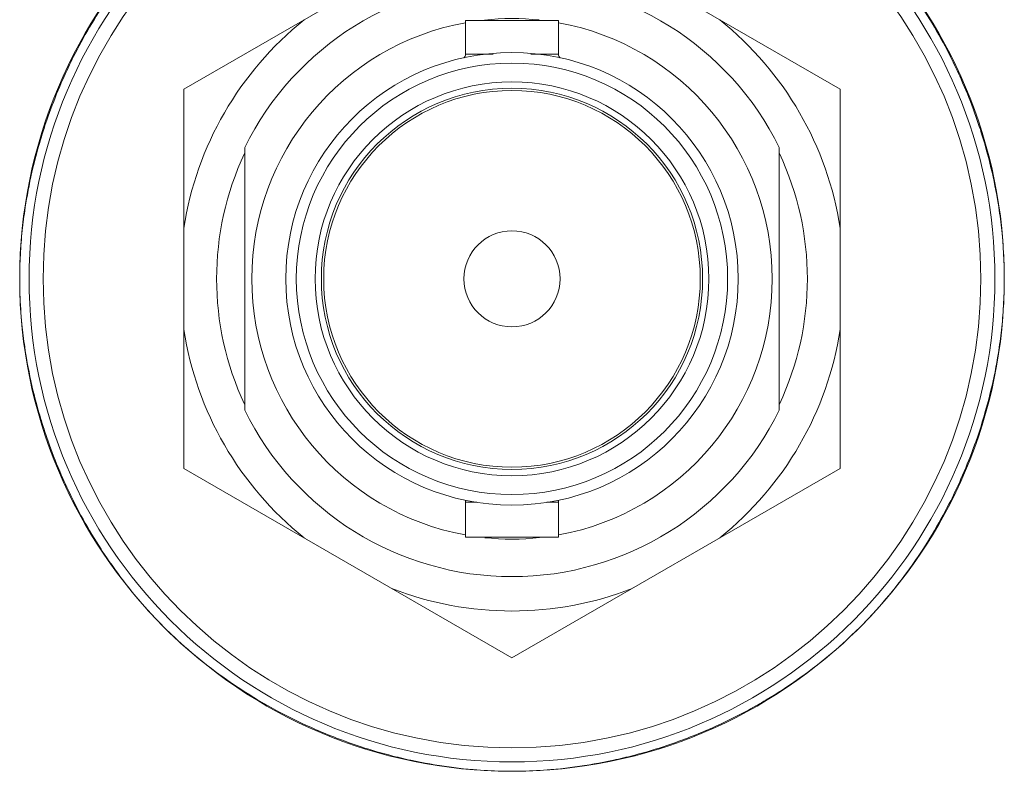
# Model space of a CAD drawing. Header units: millimetres. Extents: x 3925 to 5043, y -86 to 778.
# Tile 282 of 325: x 4825.63 to 4830.88, y 371.93 to 375.94. Entities that reach past the tile are written whole.
import ezdxf

# ---------------------------------------------------------------- set-up
doc = ezdxf.new("R2010")
doc.units = ezdxf.units.MM
doc.header["$LTSCALE"] = 46.255
for name, color, linetype in [('61-8RRB5G101DXF_CONTINUOUS_LINE', 7, 'CONTINUOUS'), ('BNC_75_-BLR-DXF_CONTINUOUS_LINE', 7, 'CONTINUOUS'), ('H30K-IO-LABEDXF_CONTINUOUS_LINE', 7, 'CONTINUOUS'), ('H30K-REAR-CODXF_CONTINUOUS_LINE', 7, 'CONTINUOUS'), ('LABEL-IO-H30DXF_CONTINUOUS_LINE', 7, 'CONTINUOUS')]:
    doc.layers.add(name, color=color, linetype=linetype)

msp = doc.modelspace()

# ---------------------------------------------------------------- linework, layer by layer
at = {"layer": '61-8RRB5G101DXF_CONTINUOUS_LINE', "color": 7, "linetype": 'Continuous', "lineweight": 0}
for p, q in [((4826.5088, 375.5651), (4828.2588, 376.5755)), ((4828.2588, 376.5755), (4830.0088, 375.5651)), ((4826.5088, 373.5444), (4826.5088, 375.5651)), ((4830.0088, 373.5444), (4830.0088, 375.5651)), ((4826.5088, 373.5444), (4828.2588, 372.534)), ((4828.2588, 372.534), (4830.0088, 373.5444))]:
    msp.add_line(p, q, dxfattribs=at)
for radius, start, end in [(1.7707, 128.7749, 171.2251), (1.7707, 8.7749, 51.2251), (1.575, 154.8793, 205.1207), (1.575, 334.8793, 25.1207), (1.7707, 188.7749, 231.2251), (1.7707, 308.7749, 351.2251), (1.7707, 248.7749, 291.2251)]:
    msp.add_arc((4828.2588, 374.5548), radius, start, end, dxfattribs=at)
at = {"layer": 'BNC_75_-BLR-DXF_CONTINUOUS_LINE', "color": 7, "linetype": 'Continuous', "lineweight": 0}
for p, q in [((4828.0113, 375.9323), (4828.5063, 375.9323)), ((4828.0113, 375.7523), (4828.0113, 375.9323)), ((4828.5063, 375.7523), (4828.5063, 375.9323)), ((4828.1584, 375.7523), (4828.0113, 375.7523)), ((4828.5063, 375.7523), (4828.359, 375.7523)), ((4826.8338, 375.2544), (4826.8338, 373.8551)), ((4829.6838, 373.8551), (4829.6838, 375.2544)), ((4828.0113, 373.3648), (4828.0716, 373.3648)), ((4828.0113, 373.1773), (4828.0113, 373.3648)), ((4828.4441, 373.3648), (4828.5063, 373.3648)), ((4828.5063, 373.1773), (4828.5063, 373.3648)), ((4828.5063, 373.1773), (4828.0113, 373.1773))]:
    msp.add_line(p, q, dxfattribs=at)
for radius in [1.2063, 1.1499, 1.0499, 1.0165, 1.004, 0.2562]:
    msp.add_circle((4828.2588, 374.5548), radius, dxfattribs=at)
for centre, radius, start, end in [((4828.2588, 374.5548), 1.5875, 26.1507, 153.8493), ((4828.2588, 374.5548), 1.3875, 100.3101, 259.6929), ((4828.2588, 374.5548), 1.3875, 83.9832, 96.0848), ((4828.2588, 374.5548), 1.3875, 280.3101, 79.6929), ((4827.9863, 375.7523), 0.025, 307.807, 360), ((4828.5313, 375.7523), 0.025, 180, 232.1869), ((4828.2588, 374.5548), 1.5875, 206.1507, 333.8493), ((4827.9863, 373.3648), 0.025, 0, 24.283), ((4828.5313, 373.3648), 0.025, 155.7156, 180), ((4828.2588, 374.5548), 1.3875, 263.9832, 276.0848)]:
    msp.add_arc(centre, radius, start, end, dxfattribs=at)
at = {"layer": 'H30K-IO-LABEDXF_CONTINUOUS_LINE', "color": 7, "linetype": 'Continuous', "lineweight": 0}
for p, q in [((4825.667, 374.9586), (4825.6704, 374.9789)), ((4830.8477, 374.9768), (4830.8509, 374.9577)), ((4825.6607, 374.9179), (4825.6638, 374.9382)), ((4825.6638, 374.9382), (4825.667, 374.9586)), ((4830.8509, 374.9577), (4830.854, 374.9385)), ((4830.854, 374.9385), (4830.8568, 374.9193)), ((4825.6638, 374.1713), (4825.6608, 374.1912)), ((4825.6669, 374.1513), (4825.6638, 374.1713)), ((4830.8568, 374.1898), (4830.854, 374.171)), ((4825.6703, 374.1314), (4825.6669, 374.1513)), ((4830.851, 374.1522), (4830.8479, 374.1334)), ((4830.854, 374.171), (4830.851, 374.1522)), ((4826.0988, 373.067), (4826.0864, 373.0854)), ((4826.1113, 373.0488), (4826.0988, 373.067)), ((4826.6373, 372.4918), (4826.6099, 372.5134)), ((4829.9072, 372.5129), (4829.8811, 372.4923)), ((4828.0722, 371.9368), (4828.0513, 371.9385)), ((4828.4663, 371.9385), (4828.4456, 371.9368))]:
    msp.add_line(p, q, dxfattribs=at)
for points in [[(4825.9291, 375.7552), (4825.9396, 375.7757), (4825.9504, 375.7961), (4825.9613, 375.8164), (4825.9724, 375.8365), (4825.9836, 375.8566), (4825.995, 375.8766), (4826.0066, 375.8965), (4826.0184, 375.9163), (4826.0303, 375.9361), (4826.0424, 375.9557), (4826.0547, 375.9751), (4826.0671, 375.9945)], [(4830.4497, 375.996), (4830.4623, 375.9763), (4830.4748, 375.9566), (4830.4871, 375.9367), (4830.4992, 375.9168), (4830.5111, 375.8967), (4830.5228, 375.8765), (4830.5344, 375.8562), (4830.5458, 375.8359), (4830.557, 375.8154), (4830.5681, 375.7948), (4830.5789, 375.7742), (4830.5896, 375.7535)], [(4825.8638, 375.6181), (4825.8707, 375.6335), (4825.8777, 375.6489), (4825.8847, 375.6642), (4825.8919, 375.6795), (4825.8991, 375.6947), (4825.9065, 375.7099), (4825.9139, 375.7251), (4825.9215, 375.7402), (4825.9291, 375.7552)], [(4830.5896, 375.7535), (4830.597, 375.7388), (4830.6044, 375.7241), (4830.6116, 375.7093), (4830.6188, 375.6945), (4830.6258, 375.6797), (4830.6328, 375.6648), (4830.6397, 375.6499), (4830.6464, 375.635), (4830.6531, 375.62)], [(4825.7787, 375.4014), (4825.7857, 375.4213), (4825.7928, 375.4412), (4825.8001, 375.4611), (4825.8075, 375.4809), (4825.8151, 375.5007), (4825.8228, 375.5204), (4825.8307, 375.5401), (4825.8388, 375.5597), (4825.847, 375.5792), (4825.8553, 375.5987), (4825.8638, 375.6181)], [(4830.6531, 375.62), (4830.6618, 375.6002), (4830.6703, 375.5804), (4830.6787, 375.5605), (4830.6869, 375.5406), (4830.6949, 375.5206), (4830.7028, 375.5005), (4830.7105, 375.4804), (4830.718, 375.4602), (4830.7254, 375.44), (4830.7327, 375.4197), (4830.7397, 375.3994)], [(4825.736, 375.2659), (4825.7404, 375.2811), (4825.7449, 375.2962), (4825.7495, 375.3113), (4825.7541, 375.3264), (4825.7589, 375.3414), (4825.7637, 375.3564), (4825.7686, 375.3714), (4825.7736, 375.3864), (4825.7787, 375.4014)], [(4830.7397, 375.3994), (4830.7453, 375.3831), (4830.7507, 375.3667), (4830.7561, 375.3503), (4830.7613, 375.3339), (4830.7664, 375.3175), (4830.7714, 375.301), (4830.7763, 375.2846), (4830.7812, 375.2681)], [(4825.6704, 374.9789), (4825.6747, 375.0029), (4825.6791, 375.027), (4825.6838, 375.0511), (4825.6887, 375.0751), (4825.6938, 375.099), (4825.6992, 375.123), (4825.7048, 375.1469), (4825.7106, 375.1708), (4825.7166, 375.1947), (4825.7229, 375.2185), (4825.7293, 375.2422), (4825.736, 375.2659)], [(4830.7812, 375.2681), (4830.788, 375.244), (4830.7945, 375.2199), (4830.8009, 375.1957), (4830.807, 375.1716), (4830.8129, 375.1473), (4830.8186, 375.1231), (4830.824, 375.0988), (4830.8292, 375.0744), (4830.8342, 375.0501), (4830.8389, 375.0257), (4830.8434, 375.0013), (4830.8477, 374.9768)], [(4825.6459, 374.7965), (4825.6474, 374.8117), (4825.649, 374.8269), (4825.6508, 374.8421), (4825.6526, 374.8572), (4825.6545, 374.8724), (4825.6565, 374.8876), (4825.6586, 374.9027), (4825.6607, 374.9179)], [(4830.8568, 374.9193), (4830.8591, 374.904), (4830.8612, 374.8886), (4830.8632, 374.8733), (4830.8651, 374.8579), (4830.867, 374.8426), (4830.8687, 374.8272), (4830.8704, 374.8119), (4830.8719, 374.7965)], [(4825.6352, 374.6351), (4825.6358, 374.6513), (4825.6365, 374.6674), (4825.6373, 374.6835), (4825.6382, 374.6997), (4825.6392, 374.7158), (4825.6404, 374.7319), (4825.6416, 374.7481), (4825.6429, 374.7642), (4825.6443, 374.7804), (4825.6459, 374.7965)], [(4830.8719, 374.7965), (4830.8738, 374.7764), (4830.8756, 374.7562), (4830.8771, 374.736), (4830.8786, 374.7158), (4830.8798, 374.6956), (4830.8809, 374.6755), (4830.8818, 374.6553), (4830.8826, 374.6351), (4830.8831, 374.615), (4830.8836, 374.5949), (4830.8838, 374.5748), (4830.8839, 374.5547)], [(4825.6339, 374.5547), (4825.6339, 374.5661), (4825.634, 374.5776), (4825.6341, 374.5891), (4825.6343, 374.6006), (4825.6346, 374.6121), (4825.6349, 374.6236), (4825.6352, 374.6351)], [(4825.6459, 374.3128), (4825.644, 374.333), (4825.6422, 374.3531), (4825.6406, 374.3733), (4825.6392, 374.3935), (4825.638, 374.4137), (4825.6369, 374.4339), (4825.636, 374.454), (4825.6352, 374.4742), (4825.6347, 374.4943), (4825.6342, 374.5144), (4825.634, 374.5346), (4825.6339, 374.5547)], [(4830.8839, 374.5547), (4830.8839, 374.5432), (4830.8838, 374.5317), (4830.8836, 374.5202), (4830.8835, 374.5087), (4830.8832, 374.4972), (4830.8829, 374.4857), (4830.8826, 374.4742)], [(4830.8826, 374.4742), (4830.882, 374.4581), (4830.8813, 374.4419), (4830.8805, 374.4258), (4830.8796, 374.4097), (4830.8786, 374.3935), (4830.8774, 374.3774), (4830.8762, 374.3612), (4830.8749, 374.3451), (4830.8735, 374.3289), (4830.8719, 374.3128)], [(4825.6608, 374.1912), (4825.6586, 374.2064), (4825.6565, 374.2216), (4825.6545, 374.2368), (4825.6526, 374.252), (4825.6508, 374.2672), (4825.649, 374.2824), (4825.6474, 374.2976), (4825.6459, 374.3128)], [(4830.8719, 374.3128), (4830.8704, 374.2974), (4830.8687, 374.282), (4830.867, 374.2666), (4830.8651, 374.2513), (4830.8632, 374.2359), (4830.8612, 374.2205), (4830.859, 374.2052), (4830.8568, 374.1898)], [(4825.7363, 373.8424), (4825.7296, 373.8663), (4825.723, 373.8902), (4825.7167, 373.9142), (4825.7107, 373.9382), (4825.7048, 373.9622), (4825.6992, 373.9863), (4825.6938, 374.0104), (4825.6886, 374.0345), (4825.6837, 374.0587), (4825.679, 374.0829), (4825.6745, 374.1071), (4825.6703, 374.1314)], [(4830.8479, 374.1334), (4830.8436, 374.1088), (4830.839, 374.0842), (4830.8343, 374.0597), (4830.8293, 374.0352), (4830.824, 374.0107), (4830.8186, 373.9862), (4830.8129, 373.9618), (4830.8069, 373.9374), (4830.8008, 373.9131), (4830.7944, 373.8888), (4830.7877, 373.8645), (4830.7809, 373.8403)], [(4825.7782, 373.7095), (4825.7732, 373.7242), (4825.7683, 373.7389), (4825.7635, 373.7536), (4825.7587, 373.7683), (4825.7541, 373.7831), (4825.7495, 373.7979), (4825.745, 373.8127), (4825.7406, 373.8276), (4825.7363, 373.8424)], [(4830.7809, 373.8403), (4830.7762, 373.8241), (4830.7713, 373.8079), (4830.7664, 373.7918), (4830.7614, 373.7757), (4830.7563, 373.7596), (4830.751, 373.7435), (4830.7457, 373.7275), (4830.7403, 373.7115)], [(4825.8645, 373.4897), (4825.8558, 373.5094), (4825.8474, 373.5292), (4825.839, 373.549), (4825.8309, 373.5688), (4825.8229, 373.5888), (4825.815, 373.6088), (4825.8074, 373.6288), (4825.7998, 373.6489), (4825.7925, 373.669), (4825.7853, 373.6892), (4825.7782, 373.7095)], [(4830.7403, 373.7115), (4830.7331, 373.6909), (4830.7258, 373.6703), (4830.7183, 373.6498), (4830.7106, 373.6294), (4830.7028, 373.609), (4830.6949, 373.5886), (4830.6867, 373.5684), (4830.6784, 373.5481), (4830.6699, 373.528), (4830.6613, 373.5079), (4830.6525, 373.4879)], [(4825.928, 373.3561), (4825.9206, 373.3708), (4825.9133, 373.3855), (4825.906, 373.4003), (4825.8989, 373.4151), (4825.8918, 373.4299), (4825.8848, 373.4448), (4825.878, 373.4597), (4825.8712, 373.4747), (4825.8645, 373.4897)], [(4830.6525, 373.4879), (4830.646, 373.4733), (4830.6394, 373.4587), (4830.6327, 373.4442), (4830.6259, 373.4297), (4830.619, 373.4153), (4830.6121, 373.4009), (4830.605, 373.3865), (4830.5979, 373.3722), (4830.5907, 373.3579)], [(4826.0682, 373.1131), (4826.0556, 373.1328), (4826.0431, 373.1526), (4826.0308, 373.1725), (4826.0187, 373.1925), (4826.0067, 373.2126), (4825.9949, 373.2328), (4825.9833, 373.2531), (4825.9719, 373.2735), (4825.9607, 373.294), (4825.9496, 373.3147), (4825.9387, 373.3354), (4825.928, 373.3561)], [(4830.5907, 373.3579), (4830.5798, 373.3369), (4830.5688, 373.3159), (4830.5576, 373.295), (4830.5462, 373.2742), (4830.5347, 373.2535), (4830.5229, 373.2329), (4830.511, 373.2124), (4830.4989, 373.1921), (4830.4866, 373.1718), (4830.4741, 373.1516), (4830.4615, 373.1316), (4830.4486, 373.1116)], [(4826.0864, 373.0854), (4826.0742, 373.1038), (4826.0682, 373.1131)], [(4830.4486, 373.1116), (4830.4418, 373.1012), (4830.435, 373.0909), (4830.4281, 373.0805), (4830.4212, 373.0702), (4830.4142, 373.0599), (4830.4071, 373.0497)], [(4826.3371, 372.7668), (4826.3196, 372.7858), (4826.3024, 372.805), (4826.2854, 372.8244), (4826.2685, 372.844), (4826.2519, 372.8637), (4826.2355, 372.8836), (4826.2192, 372.9037), (4826.2032, 372.924), (4826.1874, 372.9444), (4826.1717, 372.965), (4826.1563, 372.9857), (4826.1411, 373.0066), (4826.1261, 373.0276), (4826.1113, 373.0488)], [(4830.4071, 373.0497), (4830.3926, 373.0289), (4830.3779, 373.0082), (4830.3629, 372.9877), (4830.3478, 372.9673), (4830.3325, 372.9471), (4830.317, 372.927), (4830.3012, 372.9071), (4830.2853, 372.8873), (4830.2692, 372.8677), (4830.2529, 372.8482), (4830.2364, 372.829), (4830.2197, 372.8099), (4830.2028, 372.7909), (4830.1857, 372.7722)], [(4826.6099, 372.5134), (4826.5902, 372.5293), (4826.5707, 372.5454), (4826.5514, 372.5616), (4826.5322, 372.5781), (4826.5132, 372.5947), (4826.4943, 372.6115), (4826.4756, 372.6285), (4826.4571, 372.6458), (4826.4388, 372.6631), (4826.4207, 372.6807), (4826.4027, 372.6985), (4826.3861, 372.7153), (4826.3696, 372.7323), (4826.3532, 372.7495), (4826.3371, 372.7668)], [(4830.1857, 372.7722), (4830.1683, 372.7535), (4830.1508, 372.735), (4830.133, 372.7166), (4830.1151, 372.6985), (4830.097, 372.6807), (4830.0788, 372.663), (4830.0605, 372.6456), (4830.0419, 372.6283), (4830.0232, 372.6113), (4830.0043, 372.5944), (4829.9852, 372.5777), (4829.966, 372.5612), (4829.9465, 372.5449), (4829.927, 372.5288), (4829.9072, 372.5129)], [(4826.9026, 372.3109), (4826.8815, 372.3236), (4826.8604, 372.3366), (4826.8395, 372.3498), (4826.8187, 372.3631), (4826.798, 372.3766), (4826.7774, 372.3904), (4826.757, 372.4043), (4826.7367, 372.4184), (4826.7166, 372.4327), (4826.6965, 372.4472), (4826.6767, 372.4619), (4826.6569, 372.4768), (4826.6373, 372.4918)], [(4829.8811, 372.4923), (4829.8614, 372.4772), (4829.8416, 372.4622), (4829.8216, 372.4474), (4829.8014, 372.4329), (4829.7812, 372.4185), (4829.7608, 372.4043), (4829.7402, 372.3903), (4829.7196, 372.3765), (4829.6987, 372.3629), (4829.6778, 372.3494), (4829.6568, 372.3362), (4829.6356, 372.3232), (4829.6143, 372.3104)], [(4826.9991, 372.256), (4826.9869, 372.2626), (4826.9748, 372.2694), (4826.9627, 372.2761), (4826.9506, 372.2829), (4826.9385, 372.2898), (4826.9265, 372.2968), (4826.9146, 372.3038), (4826.9026, 372.3109)], [(4829.6143, 372.3104), (4829.6025, 372.3034), (4829.5908, 372.2965), (4829.5789, 372.2897), (4829.5671, 372.2829), (4829.5552, 372.2761), (4829.5433, 372.2695), (4829.5313, 372.2629), (4829.5193, 372.2563)], [(4827.2325, 372.1435), (4827.2109, 372.1528), (4827.1894, 372.1623), (4827.1679, 372.1719), (4827.1465, 372.1818), (4827.1252, 372.1919), (4827.1039, 372.2021), (4827.0828, 372.2125), (4827.0617, 372.2231), (4827.0408, 372.2339), (4827.0199, 372.2449), (4826.9991, 372.256)], [(4829.5193, 372.2563), (4829.4984, 372.2451), (4829.4774, 372.2341), (4829.4563, 372.2232), (4829.4352, 372.2126), (4829.4139, 372.2021), (4829.3926, 372.1918), (4829.3711, 372.1817), (4829.3496, 372.1718), (4829.328, 372.1621), (4829.3063, 372.1525), (4829.2846, 372.1432)], [(4827.3697, 372.0895), (4827.3543, 372.0952), (4827.339, 372.1009), (4827.3237, 372.1067), (4827.3084, 372.1126), (4827.2932, 372.1186), (4827.278, 372.1247), (4827.2628, 372.1309), (4827.2476, 372.1371), (4827.2325, 372.1435)], [(4829.2846, 372.1432), (4829.2696, 372.1369), (4829.2546, 372.1307), (4829.2395, 372.1246), (4829.2245, 372.1185), (4829.2093, 372.1126), (4829.1942, 372.1067), (4829.179, 372.101), (4829.1638, 372.0953), (4829.1486, 372.0897)], [(4827.6243, 372.011), (4827.6029, 372.0166), (4827.5814, 372.0223), (4827.5601, 372.0282), (4827.5387, 372.0343), (4827.5175, 372.0406), (4827.4962, 372.0471), (4827.475, 372.0537), (4827.4538, 372.0605), (4827.4327, 372.0675), (4827.4116, 372.0747), (4827.3906, 372.082), (4827.3697, 372.0895)], [(4829.1486, 372.0897), (4829.1276, 372.0822), (4829.1065, 372.0748), (4829.0853, 372.0676), (4829.0641, 372.0606), (4829.0429, 372.0538), (4829.0216, 372.0471), (4829.0003, 372.0406), (4828.9789, 372.0343), (4828.9575, 372.0282), (4828.936, 372.0222), (4828.9145, 372.0165), (4828.893, 372.0109)], [(4827.7189, 371.9886), (4827.7053, 371.9916), (4827.6918, 371.9947), (4827.6783, 371.9978), (4827.6648, 372.001), (4827.6513, 372.0043), (4827.6378, 372.0076), (4827.6243, 372.011)], [(4828.0513, 371.9385), (4828.0257, 371.9408), (4828, 371.9434), (4827.9744, 371.9462), (4827.9488, 371.9493), (4827.9232, 371.9526), (4827.8975, 371.9562), (4827.872, 371.9601), (4827.8464, 371.9642), (4827.8208, 371.9686), (4827.7953, 371.9732), (4827.7698, 371.9781), (4827.7443, 371.9833), (4827.7189, 371.9886)], [(4828.7992, 371.9887), (4828.7737, 371.9833), (4828.7482, 371.9781), (4828.7226, 371.9732), (4828.6971, 371.9686), (4828.6715, 371.9642), (4828.6459, 371.9601), (4828.6202, 371.9562), (4828.5946, 371.9526), (4828.5689, 371.9493), (4828.5433, 371.9462), (4828.5176, 371.9433), (4828.492, 371.9408), (4828.4663, 371.9385)], [(4828.893, 372.0109), (4828.8797, 372.0075), (4828.8663, 372.0042), (4828.8529, 372.001), (4828.8395, 371.9978), (4828.826, 371.9947), (4828.8126, 371.9917), (4828.7992, 371.9887)], [(4828.2589, 371.9297), (4828.2403, 371.9297), (4828.2216, 371.9299), (4828.203, 371.9303), (4828.1843, 371.9308), (4828.1657, 371.9315), (4828.147, 371.9322), (4828.1283, 371.9332), (4828.1096, 371.9342), (4828.0909, 371.9355), (4828.0722, 371.9368)], [(4828.4456, 371.9368), (4828.4269, 371.9355), (4828.4082, 371.9342), (4828.3895, 371.9332), (4828.3708, 371.9322), (4828.3521, 371.9315), (4828.3335, 371.9308), (4828.3148, 371.9303), (4828.2962, 371.9299), (4828.2775, 371.9297), (4828.2589, 371.9297)]]:
    msp.add_lwpolyline(points, dxfattribs=at)
at = {"layer": 'H30K-REAR-CODXF_CONTINUOUS_LINE', "color": 7, "linetype": 'Continuous', "lineweight": 0}
for radius in [2.575, 2.5]:
    msp.add_circle((4828.2588, 374.5548), radius, dxfattribs=at)
at = {"layer": 'LABEL-IO-H30DXF_CONTINUOUS_LINE', "color": 7, "linetype": 'Continuous', "lineweight": 0}
msp.add_circle((4828.2588, 374.5548), 2.625, dxfattribs=at)

doc.saveas('drawing.dxf')
